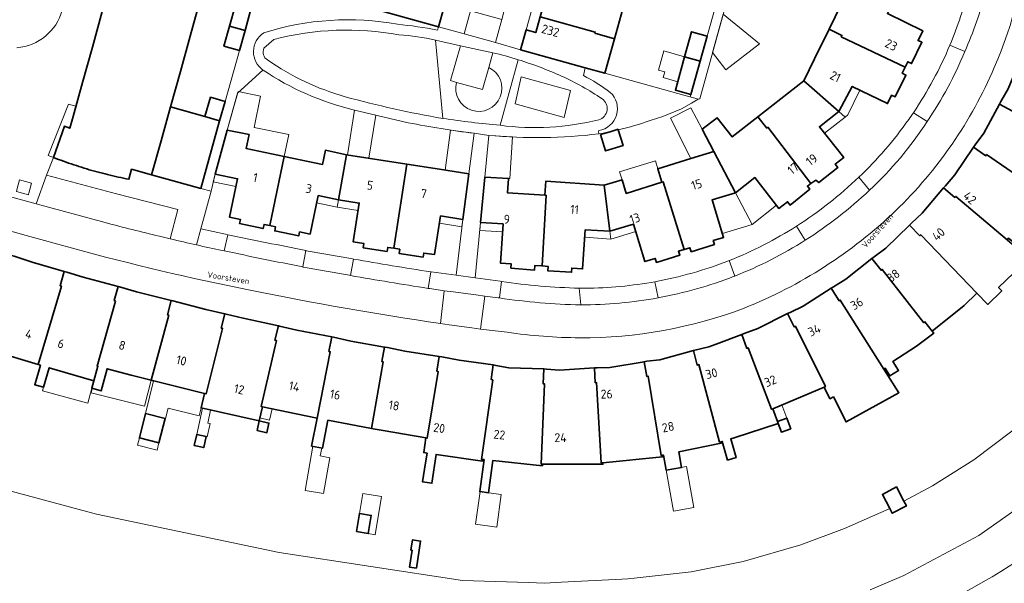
# Model space of a CAD drawing. Header units: metres. Extents: x 149984 to 156489, y 469398 to 478068.
# Tile 711 of 854: x 154513 to 154662, y 472782 to 472867. Entities that reach past the tile are written whole.
import ezdxf
from ezdxf.enums import TextEntityAlignment as Align

# ---------------------------------------------------------------- set-up
doc = ezdxf.new("R2010")
doc.units = ezdxf.units.M
doc.header["$LTSCALE"] = 0.75
for name, color, linetype, lineweight in [('B-WE-GR-BEPLANTING_CULTUUR_HEESTERS-GV', 252, 'Continuous', 18), ('B-WE-OG-BEBOUWING-GV', 6, 'Continuous', 35), ('B-WE-OG-BEBOUWING-T18', 1, 'Continuous', 18), ('B-WE-OG-BEBOUWING_LUIFEL-GV', 6, 'Continuous', 18), ('B-WE-OG-TERREIN_BEGROEID-GV', 252, 'Continuous', 18), ('B-WE-OG-TERREIN_ERF-GV', 252, 'Continuous', 18), ('B-WE-OG-TOPOGRAFIE-T18', 7, 'Continuous', 18), ('B-WE-OG-WATER_MEER-GV', 252, 'Continuous', 18), ('B-WE-OG-WEG-GV', 252, 'Continuous', 18), ('B-WE-VH-GESLOTENVERHARDING_ASFALT-GV', 252, 'Continuous', 18), ('B-WE-VH-ONVERHARD-GV', 252, 'Continuous', 18), ('B-WE-VH-OPENVERHARDING_BETONSTRAATSTEEN-GV', 252, 'Continuous', 18), ('B-WE-VH-OPENVERHARDING_TEGEL-GV', 252, 'Continuous', 18)]:
    doc.layers.add(name, color=color, linetype=linetype, lineweight=lineweight)
doc.styles.add('NLCS-ISO-M500-T18', font='NLCS-ISO.ttf', dxfattribs={"height": 0.9})
doc.styles.add('NLCS-ISO-M750-T18', font='NLCS-ISO.ttf', dxfattribs={"height": 1.35})

msp = doc.modelspace()

# ---------------------------------------------------------------- linework, layer by layer
at = {"layer": 'B-WE-GR-BEPLANTING_CULTUUR_HEESTERS-GV', "flags": 128}
msp.add_lwpolyline([(154586.118, 472867.33), (154581.408, 472868.649), (154580.453, 472865.18), (154585.159, 472863.859)], close=True, dxfattribs=at)
at = {"layer": 'B-WE-OG-BEBOUWING-GV', "flags": 128}
for points in [[(154576.602, 472872.008), (154565.375, 472875.125), (154563.871, 472869.736), (154576.556, 472866.215), (154577.402, 472869.258), (154577.4, 472869.259), (154575.951, 472869.661)], [(154645.746, 472871.039), (154639.24, 472873.485), (154635.547, 472865.884), (154637.485, 472864.937), (154637.393, 472864.748), (154647.055, 472860.13), (154647.451, 472860.95), (154648.02, 472860.675), (154649.574, 472863.896), (154649.001, 472864.155), (154649.718, 472865.643), (154644.383, 472868.232)], [(154603.139, 472864.445), (154604.643, 472869.86), (154593.371, 472872.996), (154591.918, 472867.761), (154600.232, 472865.448), (154600.18, 472865.262)], [(154544.981, 472866.335), (154547.332, 472865.683), (154548.166, 472868.692), (154545.815, 472869.344)], [(154591.918, 472867.761), (154591.253, 472865.365), (154589.807, 472865.766), (154588.959, 472862.761), (154598.724, 472860.044), (154601.687, 472859.22), (154603.139, 472864.445), (154600.18, 472865.262), (154600.232, 472865.448)], [(154546.498, 472862.673), (154547.332, 472865.683), (154544.981, 472866.335), (154544.146, 472863.325)], [(154637.485, 472864.937), (154635.547, 472865.884), (154633.356, 472861.393), (154631.719, 472858.062), (154637.025, 472853.44), (154639.068, 472857.231), (154644.407, 472854.651), (154645.009, 472855.897), (154645.534, 472855.643), (154647.167, 472858.951), (154646.615, 472859.218), (154647.055, 472860.13), (154637.393, 472864.748)], [(154613.737, 472861.716), (154616.088, 472861.064), (154617.134, 472864.838), (154614.782, 472865.49)], [(154616.088, 472861.064), (154613.737, 472861.716), (154612.335, 472856.657), (154614.686, 472856.005)], [(154675.818, 472856.916), (154666.685, 472860.824), (154666.6, 472860.621), (154664.541, 472861.503), (154662.593, 472856.854), (154661.51, 472854.957), (154661.303, 472854.573), (154663.271, 472853.504), (154663.371, 472853.689), (154674.013, 472847.811), (154674.174, 472848.077), (154674.234, 472848.193), (154675.755, 472847.412), (154676.366, 472848.6), (154674.844, 472849.381), (154676.869, 472853.324), (154678.106, 472856.34), (154675.961, 472857.256)], [(154632.821, 472842.552), (154633.576, 472843.062), (154633.993, 472842.717), (154636.869, 472844.982), (154636.48, 472845.478), (154637.763, 472846.484), (154634.105, 472851.151), (154637.025, 472853.44), (154631.719, 472858.062), (154624.808, 472852.644), (154626.145, 472850.942), (154626.31, 472851.072)], [(154541.26, 472852.672), (154543.491, 472852.046), (154544.334, 472854.953), (154542.109, 472855.598)], [(154543.491, 472852.046), (154541.26, 472852.672), (154536.065, 472854.129), (154534.64, 472849.011), (154533.215, 472843.893), (154540.656, 472841.821)], [(154667.771, 472841.172), (154667.47, 472840.768), (154669.234, 472839.9), (154674.013, 472847.811), (154663.371, 472853.689), (154663.271, 472853.504), (154661.303, 472854.573), (154658.919, 472850.164), (154657.634, 472848.391), (154657.397, 472848.045), (154659.243, 472846.777), (154659.362, 472846.95)], [(154618.151, 472847.427), (154621.416, 472841.191), (154624.331, 472843.468), (154627.991, 472838.825), (154629.284, 472839.817), (154629.661, 472839.328), (154632.641, 472841.719), (154632.277, 472842.184), (154632.821, 472842.552), (154626.31, 472851.072), (154626.145, 472850.942), (154624.808, 472852.644), (154620.926, 472849.601), (154618.644, 472852.514), (154616.406, 472850.761)], [(154603.706, 472850.667), (154603.679, 472850.756), (154602.489, 472850.395), (154601.04, 472849.955), (154601.786, 472847.495), (154604.425, 472848.296)], [(154551.088, 472836.211), (154553.246, 472846.659), (154547.513, 472847.857), (154547.941, 472849.969), (154544.65, 472850.654), (154542.805, 472843.979), (154546.194, 472843.283), (154545.003, 472837.484), (154546.623, 472837.145), (154546.49, 472836.51), (154550.062, 472835.769), (154550.194, 472836.398)], [(154654.558, 472840.473), (154654.693, 472840.634), (154662.44, 472834.056), (154662.67, 472834.33), (154665.459, 472831.98), (154666.339, 472833.024), (154663.488, 472835.426), (154667.47, 472840.768), (154667.771, 472841.172), (154659.362, 472846.95), (154659.243, 472846.777), (154657.397, 472848.045), (154654.56, 472843.896), (154653.124, 472842.247), (154652.851, 472841.923)], [(154553.246, 472846.659), (154551.088, 472836.211), (154551.949, 472836.03), (154551.82, 472835.414), (154555.446, 472834.65), (154555.567, 472835.262), (154557.161, 472834.94), (154558.375, 472840.744), (154561.457, 472840.099), (154562.679, 472846.904), (154559.479, 472847.596), (154559.031, 472845.45)], [(154571.775, 472845.484), (154562.679, 472846.904), (154561.457, 472840.099), (154564.584, 472839.606), (154563.673, 472833.746), (154565.281, 472833.496), (154565.182, 472832.863), (154568.796, 472832.309), (154568.893, 472832.935), (154569.792, 472832.795)], [(154610.309, 472842.759), (154610.509, 472842.821), (154613.672, 472832.608), (154614.543, 472832.875), (154614.729, 472832.27), (154618.231, 472833.379), (154618.055, 472833.953), (154619.614, 472834.432), (154617.876, 472840.091), (154621.416, 472841.191), (154618.151, 472847.427), (154614.681, 472846.351), (154609.681, 472844.801)], [(154569.792, 472832.795), (154570.704, 472832.653), (154570.606, 472832.021), (154574.232, 472831.458), (154574.327, 472832.08), (154575.935, 472831.84), (154576.858, 472837.685), (154580.249, 472837.163), (154581.117, 472844.052), (154576.697, 472844.716), (154571.775, 472845.484)], [(154592.835, 472840.775), (154592.626, 472840.789), (154586.957, 472841.181), (154587.107, 472843.344), (154583.562, 472843.554), (154582.897, 472836.693), (154586.314, 472836.466), (154585.913, 472830.568), (154587.539, 472830.444), (154587.499, 472829.814), (154591.066, 472829.503), (154591.116, 472830.2), (154592.199, 472830.123)], [(154592.626, 472840.789), (154592.835, 472840.775), (154592.199, 472830.123), (154593.107, 472830.059), (154593.062, 472829.411), (154596.658, 472829.17), (154596.69, 472829.793), (154598.329, 472829.689), (154598.726, 472835.595), (154602.432, 472835.36), (154601.602, 472842.343), (154592.781, 472842.938)], [(154610.509, 472842.821), (154610.309, 472842.759), (154604.907, 472841.089), (154604.274, 472843.145), (154601.602, 472842.343), (154602.432, 472835.36), (154605.999, 472836.455), (154607.739, 472830.786), (154609.293, 472831.263), (154609.479, 472830.658), (154612.987, 472831.733), (154612.801, 472832.34), (154613.672, 472832.608)], [(154654.693, 472840.634), (154654.558, 472840.473), (154652.851, 472841.923), (154649.622, 472838.093), (154648.022, 472836.603), (154647.71, 472836.301), (154649.264, 472834.687), (154649.415, 472834.833), (154657.896, 472826.021), (154659.541, 472824.309), (154661.646, 472826.372), (154661.166, 472826.875), (154665.75, 472831.245), (154662.44, 472834.056)], [(154649.884, 472821.546), (154650.043, 472821.69), (154651.152, 472820.269), (154655.94, 472824.142), (154657.896, 472826.021), (154649.415, 472834.833), (154649.264, 472834.687), (154647.71, 472836.301), (154644.114, 472832.816), (154642.365, 472831.499), (154642.036, 472831.238), (154643.416, 472829.473), (154643.58, 472829.603)], [(154519.596, 472827.082), (154519.384, 472827.143), (154520.021, 472829.292), (154515.167, 472830.695), (154512.424, 472831.609), (154512.047, 472831.727), (154511.375, 472829.59), (154511.585, 472829.524), (154507.862, 472817.695), (154507.399, 472816.222), (154508.871, 472815.759), (154509.335, 472817.233), (154516.086, 472815.236)], [(154650.043, 472821.69), (154649.884, 472821.546), (154643.58, 472829.603), (154643.416, 472829.473), (154642.036, 472831.238), (154638.093, 472828.112), (154636.232, 472826.981), (154635.878, 472826.755), (154637.075, 472824.86), (154637.252, 472824.973), (154643.841, 472814.556), (154644.017, 472814.671), (154644.755, 472813.52), (154646.053, 472814.352), (154645.194, 472815.691), (154648.789, 472817.997), (154651.366, 472819.994), (154651.152, 472820.269)], [(154527.749, 472824.828), (154527.535, 472824.884), (154528.143, 472827.041), (154522.894, 472828.415), (154520.383, 472829.187), (154520.021, 472829.292), (154519.384, 472827.143), (154519.596, 472827.082), (154516.086, 472815.236), (154516.424, 472815.136), (154515.556, 472812.196), (154516.868, 472811.809), (154517.736, 472814.749), (154521.361, 472813.679), (154524.496, 472812.796), (154525.098, 472814.98), (154524.985, 472815.011)], [(154527.535, 472824.884), (154527.749, 472824.828), (154524.985, 472815.011), (154525.098, 472814.98), (154524.496, 472812.796), (154524.179, 472811.645), (154525.573, 472811.26), (154526.494, 472814.603), (154530.144, 472813.616), (154533.131, 472812.864), (154535.805, 472822.699), (154535.592, 472822.752), (154536.185, 472824.913), (154530.908, 472826.236), (154528.369, 472826.982), (154528.143, 472827.041)], [(154630.288, 472820.917), (154630.476, 472821.012), (154635.015, 472811.901), (154634.799, 472811.812), (154635.678, 472810.077), (154636.205, 472810.343), (154638.115, 472806.562), (154646.102, 472810.982), (154643.841, 472814.556), (154637.252, 472824.973), (154637.075, 472824.86), (154635.878, 472826.755), (154631.652, 472824.054), (154629.671, 472823.115), (154629.289, 472822.922)], [(154543.731, 472820.733), (154544.283, 472822.906), (154541.403, 472823.565), (154536.398, 472824.86), (154536.185, 472824.913), (154535.592, 472822.752), (154535.805, 472822.699), (154533.131, 472812.864), (154533.337, 472812.812), (154541.214, 472810.858), (154541.432, 472810.804), (154543.945, 472820.684)], [(154549.952, 472808.862), (154549.757, 472808.903), (154552.085, 472818.857), (154552.006, 472818.875), (154551.845, 472818.909), (154552.389, 472821.084), (154547.049, 472822.221), (154544.462, 472822.865), (154544.283, 472822.906), (154543.731, 472820.733), (154543.945, 472820.684), (154541.432, 472810.804), (154541.214, 472810.858), (154540.694, 472808.686), (154549.469, 472806.718)], [(154630.476, 472821.012), (154630.288, 472820.917), (154629.289, 472822.922), (154624.813, 472820.667), (154622.74, 472819.91), (154622.352, 472819.767), (154623.144, 472817.671), (154623.341, 472817.744), (154626.842, 472808.485), (154627.042, 472808.569), (154634.799, 472811.812), (154635.015, 472811.901)], [(154549.757, 472808.903), (154549.952, 472808.862), (154555.062, 472807.78), (154558.205, 472807.142), (154560.192, 472817.172), (154559.986, 472817.211), (154560.422, 472819.409), (154555.148, 472820.429), (154552.543, 472821.051), (154552.389, 472821.084), (154551.845, 472818.909), (154552.006, 472818.875), (154552.085, 472818.857)], [(154615.613, 472815.165), (154615.893, 472815.232), (154619.016, 472803.518), (154619.232, 472803.581), (154619.408, 472803.632), (154620.233, 472800.805), (154621.519, 472801.18), (154620.694, 472804.007), (154621.204, 472804.156), (154627.887, 472806.316), (154627.768, 472806.634), (154627.042, 472808.569), (154626.842, 472808.485), (154623.341, 472817.744), (154623.144, 472817.671), (154622.352, 472819.767), (154618.482, 472818.338), (154617.374, 472817.897), (154615.08, 472817.341)], [(154559.986, 472817.211), (154560.192, 472817.172), (154558.205, 472807.142), (154557.371, 472802.931), (154559.017, 472802.605), (154559.855, 472806.835), (154566.442, 472805.58), (154568.216, 472815.642), (154568.009, 472815.678), (154568.398, 472817.884), (154563.294, 472818.781), (154560.678, 472819.359), (154560.422, 472819.409)], [(154576.641, 472816.449), (154571.472, 472817.277), (154568.833, 472817.808), (154568.398, 472817.884), (154568.009, 472815.678), (154568.216, 472815.642), (154566.442, 472805.58), (154566.678, 472805.535), (154568.185, 472805.279), (154574.643, 472804.154), (154574.85, 472804.118), (154576.488, 472814.204), (154576.281, 472814.237)], [(154615.893, 472815.232), (154615.613, 472815.165), (154615.08, 472817.341), (154610.003, 472815.968), (154608.047, 472815.731), (154607.613, 472815.658), (154608.015, 472813.454), (154608.222, 472813.489), (154610.175, 472801.501), (154610.392, 472801.546), (154610.523, 472801.573), (154610.933, 472799.291), (154613.269, 472799.711), (154612.849, 472802.047), (154619.276, 472803.359), (154619.232, 472803.581), (154619.016, 472803.518)], [(154584.834, 472815.172), (154579.657, 472815.91), (154577.045, 472816.384), (154576.641, 472816.449), (154576.281, 472814.237), (154576.488, 472814.204), (154574.85, 472804.118), (154574.643, 472804.154), (154574.323, 472801.944), (154574.824, 472801.871), (154574.609, 472800.38), (154574.14, 472797.509), (154575.557, 472797.307), (154576.183, 472801.675), (154583.215, 472800.658), (154583.283, 472800.891), (154583.038, 472800.917), (154584.737, 472812.922), (154584.52, 472812.953)], [(154592.06, 472800.201), (154592.571, 472812.32), (154592.351, 472812.328), (154592.454, 472814.566), (154587.188, 472814.751), (154585.224, 472815.116), (154584.834, 472815.172), (154584.52, 472812.953), (154584.737, 472812.922), (154583.038, 472800.917), (154583.283, 472800.891), (154583.436, 472800.875), (154582.772, 472796.061), (154582.84, 472796.052), (154584.083, 472795.88), (154584.754, 472800.736), (154592.258, 472799.947), (154592.292, 472800.2)], [(154600.096, 472814.733), (154600.225, 472812.497), (154600.435, 472812.511), (154601.136, 472800.376), (154601.371, 472800.4), (154610.405, 472801.32), (154610.392, 472801.546), (154610.175, 472801.501), (154608.222, 472813.489), (154608.015, 472813.454), (154607.613, 472815.658), (154602.441, 472814.791), (154600.504, 472814.76)], [(154600.225, 472812.497), (154600.096, 472814.733), (154594.836, 472814.39), (154592.867, 472814.552), (154592.454, 472814.566), (154592.351, 472812.328), (154592.571, 472812.32), (154592.06, 472800.201), (154592.292, 472800.2), (154592.519, 472800.199), (154594.849, 472800.192), (154601.382, 472800.17), (154601.371, 472800.4), (154601.136, 472800.376), (154600.435, 472812.511)], [(154532.279, 472807.827), (154531.367, 472804.15), (154534.324, 472803.417), (154535.236, 472807.093)], [(154549.469, 472806.718), (154549.159, 472805.252), (154550.629, 472804.941), (154550.939, 472806.407)], [(154627.768, 472806.634), (154627.887, 472806.316), (154628.369, 472805.032), (154629.755, 472805.551), (154629.154, 472807.154)], [(154539.645, 472803.021), (154541.077, 472802.7), (154541.452, 472804.375), (154540.021, 472804.696)], [(154646.868, 472794.612), (154645.741, 472796.753), (154643.606, 472795.63), (154644.739, 472793.477), (154645.111, 472792.77), (154647.246, 472793.893)], [(154564.149, 472790.005), (154565.933, 472789.707), (154566.392, 472792.459), (154564.609, 472792.757)], [(154573.24, 472784.484), (154573.858, 472788.581), (154572.626, 472788.766), (154572.393, 472787.218), (154572.554, 472787.193), (154572.17, 472784.646)]]:
    msp.add_lwpolyline(points, close=True, dxfattribs=at)
msp.add_lwpolyline([(154525.753, 472868.538), (154524.263, 472863.185), (154522.773, 472857.827), (154521.349, 472852.709), (154520.852, 472850.923), (154520.032, 472851.214), (154518.367, 472846.515), (154518.749, 472846.367), (154519.133, 472846.221), (154519.517, 472846.078), (154519.902, 472845.937), (154520.288, 472845.799), (154520.674, 472845.663), (154521.062, 472845.53), (154521.451, 472845.399), (154521.84, 472845.27), (154522.23, 472845.144), (154522.621, 472845.02), (154523.012, 472844.899), (154523.405, 472844.78), (154523.798, 472844.664), (154524.192, 472844.55), (154524.586, 472844.439), (154524.982, 472844.33), (154525.378, 472844.224), (154525.774, 472844.12), (154526.171, 472844.018), (154526.569, 472843.92), (154526.968, 472843.823), (154527.367, 472843.729), (154527.766, 472843.638), (154528.167, 472843.549), (154528.568, 472843.463), (154528.969, 472843.379), (154529.371, 472843.298), (154529.773, 472843.219), (154530.195, 472844.734), (154533.215, 472843.893), (154534.64, 472849.011), (154536.065, 472854.129), (154537.554, 472859.487), (154539.043, 472864.846), (154540.511, 472870.132)], dxfattribs=at)
at = {"layer": 'B-WE-OG-BEBOUWING_LUIFEL-GV', "flags": 128}
for points in [[(154617.96, 472862.351), (154619.943, 472859.759), (154625.066, 472863.679), (154619.578, 472868.157)], [(154612.693, 472857.948), (154613.737, 472861.716), (154610.584, 472862.59), (154609.777, 472859.676), (154610.72, 472859.415), (154610.483, 472858.56)], [(154639.068, 472857.231), (154637.025, 472853.44), (154637.981, 472852.607), (154638.398, 472852.934), (154640.208, 472856.68)], [(154553.246, 472846.659), (154553.935, 472849.957), (154548.696, 472851.051), (154549.681, 472855.764), (154546.29, 472856.472), (154544.65, 472850.654), (154547.941, 472849.969), (154547.513, 472847.857)], [(154518.367, 472846.515), (154520.032, 472851.214), (154520.852, 472850.923), (154521.777, 472854.248), (154520.668, 472854.556), (154517.599, 472846.81)], [(154618.151, 472847.427), (154616.406, 472850.761), (154614.697, 472854.025), (154611.596, 472852.459), (154614.681, 472846.351)], [(154562.812, 472846.883), (154566.049, 472846.378), (154567.07, 472852.913), (154563.87, 472853.663)], [(154637.981, 472852.607), (154637.025, 472853.44), (154634.105, 472851.151), (154634.873, 472850.171)], [(154581.117, 472844.052), (154581.927, 472850.162), (154578.375, 472850.645), (154577.551, 472844.588)], [(154584.165, 472849.845), (154583.562, 472843.554), (154587.107, 472843.344), (154587.337, 472843.33), (154587.709, 472849.603)], [(154609.681, 472844.801), (154609.312, 472846.001), (154603.907, 472844.337), (154604.274, 472843.145), (154604.907, 472841.089), (154610.309, 472842.759)], [(154542.805, 472843.979), (154542.536, 472842.841), (154545.959, 472842.138), (154546.194, 472843.283)], [(154624.331, 472843.468), (154621.416, 472841.191), (154623.924, 472836.401), (154627.611, 472839.307)], [(154561.457, 472840.099), (154558.375, 472840.744), (154558.143, 472839.635), (154561.255, 472838.984)], [(154621.416, 472841.191), (154617.876, 472840.091), (154619.433, 472835.022), (154623.924, 472836.401)], [(154561.457, 472840.099), (154561.255, 472838.984), (154564.411, 472838.494), (154564.584, 472839.606)], [(154580.249, 472837.163), (154576.858, 472837.685), (154576.684, 472836.586), (154580.073, 472836.05)], [(154582.897, 472836.693), (154582.816, 472835.498), (154586.232, 472835.266), (154586.314, 472836.466)], [(154605.999, 472836.455), (154602.432, 472835.36), (154602.572, 472834.182), (154606.342, 472835.339)], [(154602.432, 472835.36), (154598.726, 472835.595), (154598.649, 472834.446), (154602.572, 472834.182)], [(154516.868, 472811.809), (154516.725, 472811.289), (154523.561, 472809.404), (154524.179, 472811.645), (154524.496, 472812.796), (154521.361, 472813.679), (154517.736, 472814.749)], [(154525.573, 472811.26), (154524.229, 472811.631), (154524.062, 472810.969), (154532.142, 472808.935), (154533.131, 472812.864), (154530.144, 472813.616), (154526.494, 472814.603)], [(154533.505, 472812.77), (154532.279, 472807.827), (154535.328, 472807.07), (154535.715, 472808.633), (154540.403, 472807.47), (154540.694, 472808.686), (154541.214, 472810.858)], [(154628.409, 472809.14), (154627.042, 472808.569), (154627.768, 472806.634), (154629.154, 472807.154)], [(154542.132, 472808.364), (154540.905, 472808.639), (154540.021, 472804.696), (154541.589, 472804.344), (154542.033, 472806.327), (154541.692, 472806.404)], [(154551.4, 472808.555), (154549.952, 472808.862), (154549.571, 472807.171), (154551.041, 472806.86)], [(154531.367, 472804.15), (154531.093, 472803.045), (154534.049, 472802.311), (154534.324, 472803.417)], [(154557.546, 472802.896), (154556.396, 472796.221), (154559.189, 472795.74), (154560.124, 472801.167), (154558.671, 472801.455), (154558.904, 472802.627)], [(154610.933, 472799.291), (154612.046, 472793.101), (154615.148, 472793.659), (154614.035, 472799.849)], [(154564.609, 472792.757), (154566.392, 472792.459), (154565.933, 472789.707), (154566.991, 472789.53), (154567.953, 472795.29), (154565.112, 472795.765)], [(154582.84, 472796.052), (154582.159, 472791.118), (154585.357, 472790.677), (154586.038, 472795.61), (154584.083, 472795.88)]]:
    msp.add_lwpolyline(points, close=True, dxfattribs=at)
at = {"layer": 'B-WE-OG-TERREIN_BEGROEID-GV'}
for points in [[(154570.57, 472865.016, 0.1103775), (154551.68, 472864.317)], [(154576.103, 472864.201, 0.0504222), (154570.57, 472865.016)], [(154550.183, 472862.991, 0.3878794), (154550.71, 472861.24)], [(154550.71, 472861.24, 0.082343), (154562.457, 472855.673)], [(154595.149, 472858.806, 0.0264104), (154588.6, 472861.271)], [(154601.263, 472855.368, 0.0412376), (154595.149, 472858.806)], [(154562.457, 472855.673, 0.0237252), (154577.202, 472852.395)], [(154600.792, 472852.196, 0.6226694), (154601.263, 472855.368)], [(154585.85, 472851.365, 0.0925545), (154600.792, 472852.196)]]:
    msp.add_lwpolyline(points, format="xyb", dxfattribs=at)
at = {"layer": 'B-WE-OG-TERREIN_BEGROEID-GV', "flags": 128}
for points in [[(154551.68, 472864.317), (154550.183, 472862.991)], [(154577.202, 472852.395), (154576.103, 472864.201)], [(154588.6, 472861.271), (154585.85, 472851.365)]]:
    msp.add_lwpolyline(points, dxfattribs=at)
msp.add_lwpolyline([(154589.057, 472858.703), (154596.518, 472856.611), (154595.514, 472852.567), (154588.137, 472854.603)], close=True, dxfattribs=at)
at = {"layer": 'B-WE-OG-TERREIN_ERF-GV'}
for points in [[(154665.754, 472881, -0.0834383), (154660.506, 472860.101)], [(154653.818, 472863.488, 0.0341422), (154656.756, 472872.223)], [(154648.287, 472853.265, 0.0490956), (154653.806, 472863.459)], [(154550.062, 472859.695, -0.0422041), (154550.035, 472859.714)], [(154563.68, 472853.707, -0.0882511), (154550.062, 472859.695)], [(154660.506, 472860.101, -0.1000065), (154645.609, 472838.451)], [(154640.064, 472843.544, 0.0488673), (154647.594, 472852.262)], [(154647.594, 472852.262, 0.0047731), (154648.287, 472853.265)], [(154581.927, 472850.162, -0.0195275), (154571.994, 472851.76)], [(154608.539, 472852.101, -0.0276832), (154603.706, 472850.667)], [(154600.759, 472850.068, -0.0527301), (154584.165, 472849.845)], [(154602.489, 472850.395, -0.0099096), (154600.759, 472850.068)], [(154630.628, 472836.123, 0.0501275), (154640.064, 472843.544)], [(154645.609, 472838.451, -0.0960291), (154622.74, 472823.759)], [(154620.485, 472830.945, 0.047558), (154630.628, 472836.123)], [(154544.729, 472834.835, 0.0007846), (154556.492, 472832.45)], [(154548.099, 472826.479, -0.0184736), (154521.25, 472832.813)], [(154556.585, 472832.431, 0.0025907), (154563.585, 472831.177)], [(154563.731, 472831.152, 0.0040991), (154575.404, 472829.222)], [(154609.214, 472827.741, 0.0482945), (154620.382, 472830.904)], [(154586.081, 472827.776, 0.0322642), (154597.827, 472826.775)], [(154598.031, 472826.771, 0.0443971), (154608.661, 472827.643)], [(154576.859, 472821.425, -0.0147397), (154548.099, 472826.479)], [(154622.74, 472823.759, -0.0918229), (154597.898, 472819.276)], [(154597.898, 472819.276, -0.0355902), (154586.912, 472820.121)]]:
    msp.add_lwpolyline(points, format="xyb", dxfattribs=at)
at = {"layer": 'B-WE-OG-TERREIN_ERF-GV', "flags": 128}
for points in [[(154584.165, 472849.845), (154583.562, 472843.554), (154587.107, 472843.344), (154586.957, 472841.181), (154592.626, 472840.789), (154592.781, 472842.938), (154601.602, 472842.343), (154604.274, 472843.145), (154604.907, 472841.089), (154610.309, 472842.759), (154609.681, 472844.801), (154614.681, 472846.351), (154618.151, 472847.427), (154616.406, 472850.761), (154618.644, 472852.514), (154620.926, 472849.601), (154624.808, 472852.644), (154631.719, 472858.062), (154633.356, 472861.393), (154635.547, 472865.884), (154639.24, 472873.485)], [(154540.511, 472870.132), (154539.043, 472864.846), (154537.554, 472859.487), (154536.065, 472854.129), (154541.26, 472852.672), (154542.109, 472855.598), (154544.334, 472854.953), (154546.498, 472862.673), (154544.146, 472863.325), (154544.981, 472866.335), (154545.815, 472869.344)], [(154604.643, 472869.86), (154603.139, 472864.445), (154601.687, 472859.22), (154614.54, 472855.646), (154614.565, 472855.64), (154614.686, 472856.005), (154612.335, 472856.657), (154613.737, 472861.716), (154614.782, 472865.49), (154617.134, 472864.838), (154617.938, 472867.707)], [(154620.064, 472869.902), (154616.014, 472855.367), (154615.765, 472855.331), (154614.793, 472854.708), (154613.246, 472853.836), (154610.46, 472852.695), (154608.539, 472852.101)], [(154644.383, 472868.232), (154649.718, 472865.643), (154649.001, 472864.155), (154649.574, 472863.896), (154648.02, 472860.675), (154647.451, 472860.95), (154647.055, 472860.13), (154646.615, 472859.218), (154647.167, 472858.951), (154645.534, 472855.643), (154645.009, 472855.897), (154644.407, 472854.651), (154639.068, 472857.231), (154637.025, 472853.44), (154634.105, 472851.151), (154637.763, 472846.484), (154636.48, 472845.478), (154636.869, 472844.982), (154633.993, 472842.717), (154633.576, 472843.062), (154632.821, 472842.552), (154632.277, 472842.184), (154632.641, 472841.719), (154629.661, 472839.328), (154629.284, 472839.817), (154627.991, 472838.825), (154624.331, 472843.468), (154621.416, 472841.191), (154617.876, 472840.091), (154619.614, 472834.432), (154618.055, 472833.953), (154618.231, 472833.379), (154614.729, 472832.27), (154614.543, 472832.875), (154613.672, 472832.608), (154612.801, 472832.34), (154612.987, 472831.733), (154609.479, 472830.658), (154609.293, 472831.263), (154607.739, 472830.786), (154605.999, 472836.455), (154602.432, 472835.36), (154598.726, 472835.595), (154598.329, 472829.689), (154596.69, 472829.793), (154596.658, 472829.17), (154593.062, 472829.411), (154593.107, 472830.059), (154592.199, 472830.123), (154591.116, 472830.2), (154591.066, 472829.503), (154587.499, 472829.814), (154587.539, 472830.444), (154585.913, 472830.568), (154586.314, 472836.466), (154582.897, 472836.693), (154582.072, 472828.317), (154585.858, 472827.81), (154586.081, 472827.776)], [(154653.806, 472863.459), (154653.818, 472863.488)], [(154550.035, 472859.714), (154546.206, 472856.196), (154544.65, 472850.654)], [(154512.424, 472831.609), (154515.167, 472830.695), (154520.021, 472829.292), (154520.383, 472829.187), (154522.894, 472828.415), (154528.143, 472827.041), (154528.369, 472826.982), (154530.908, 472826.236), (154536.185, 472824.913), (154536.398, 472824.86), (154541.403, 472823.565), (154544.283, 472822.906), (154544.462, 472822.865), (154547.049, 472822.221), (154552.389, 472821.084), (154552.543, 472821.051), (154555.148, 472820.429), (154560.422, 472819.409), (154560.678, 472819.359), (154563.294, 472818.781), (154568.398, 472817.884), (154568.833, 472817.808), (154571.472, 472817.277), (154576.641, 472816.449), (154577.045, 472816.384), (154579.657, 472815.91), (154584.834, 472815.172), (154585.224, 472815.116), (154587.188, 472814.751), (154592.454, 472814.566), (154592.867, 472814.552), (154594.836, 472814.39), (154600.096, 472814.733), (154600.504, 472814.76), (154602.441, 472814.791), (154607.613, 472815.658), (154608.047, 472815.731), (154610.003, 472815.968), (154615.08, 472817.341), (154617.374, 472817.897), (154618.482, 472818.338), (154622.352, 472819.767), (154622.74, 472819.91), (154624.813, 472820.667), (154629.289, 472822.922), (154629.671, 472823.115), (154631.652, 472824.054), (154635.878, 472826.755), (154636.232, 472826.981), (154638.093, 472828.112), (154642.036, 472831.238), (154642.365, 472831.499), (154644.114, 472832.816), (154647.71, 472836.301), (154648.022, 472836.603), (154649.622, 472838.093), (154652.851, 472841.923), (154653.124, 472842.247), (154654.56, 472843.896), (154657.397, 472848.045), (154657.634, 472848.391), (154658.919, 472850.164), (154661.303, 472854.573), (154661.51, 472854.957), (154662.593, 472856.854)], [(154571.994, 472851.76), (154563.68, 472853.707)], [(154544.65, 472850.654), (154547.941, 472849.969), (154547.513, 472847.857), (154553.246, 472846.659), (154559.031, 472845.45), (154559.479, 472847.596), (154562.679, 472846.904), (154571.775, 472845.484), (154576.697, 472844.716), (154581.117, 472844.052), (154581.927, 472850.162)], [(154603.706, 472850.667), (154604.425, 472848.296), (154601.786, 472847.495), (154601.04, 472849.955), (154602.489, 472850.395)], [(154580.249, 472837.163), (154576.858, 472837.685), (154575.935, 472831.84), (154574.327, 472832.08), (154574.232, 472831.458), (154570.606, 472832.021), (154570.704, 472832.653), (154569.792, 472832.795), (154568.893, 472832.935), (154568.796, 472832.309), (154565.182, 472832.863), (154565.281, 472833.496), (154563.673, 472833.746), (154564.584, 472839.606), (154561.457, 472840.099), (154558.375, 472840.744), (154557.161, 472834.94), (154555.567, 472835.262), (154555.446, 472834.65), (154551.82, 472835.414), (154551.949, 472836.03), (154551.088, 472836.211), (154550.194, 472836.398), (154550.062, 472835.769), (154546.49, 472836.51), (154546.623, 472837.145), (154545.003, 472837.484), (154546.194, 472843.283), (154542.805, 472843.979), (154542.194, 472841.396), (154540.642, 472835.744), (154544.355, 472834.912), (154544.729, 472834.835)], [(154521.25, 472832.813), (154514.246, 472834.724), (154504.049, 472837.584)], [(154575.404, 472829.222), (154575.428, 472829.218), (154579.202, 472828.714), (154580.249, 472837.163)], [(154556.492, 472832.45), (154556.585, 472832.431)], [(154665.75, 472831.245), (154661.166, 472826.875), (154661.646, 472826.372), (154659.541, 472824.309), (154657.896, 472826.021), (154655.94, 472824.142), (154651.152, 472820.269), (154651.366, 472819.994), (154648.789, 472817.997), (154645.194, 472815.691), (154646.053, 472814.352), (154644.755, 472813.52), (154644.017, 472814.671), (154643.841, 472814.556), (154646.102, 472810.982), (154638.115, 472806.562), (154636.205, 472810.343), (154635.678, 472810.077), (154634.799, 472811.812), (154627.042, 472808.569), (154627.768, 472806.634), (154629.154, 472807.154), (154629.755, 472805.551), (154628.369, 472805.032), (154627.887, 472806.316), (154621.204, 472804.156), (154620.694, 472804.007), (154621.519, 472801.18), (154620.233, 472800.805), (154619.408, 472803.632), (154619.232, 472803.581), (154619.276, 472803.359), (154612.849, 472802.047), (154613.269, 472799.711), (154610.933, 472799.291), (154610.523, 472801.573), (154610.392, 472801.546), (154610.405, 472801.32), (154601.371, 472800.4), (154601.382, 472800.17), (154594.849, 472800.192), (154592.519, 472800.199), (154592.292, 472800.2), (154592.258, 472799.947), (154584.754, 472800.736), (154584.083, 472795.88), (154582.84, 472796.052), (154582.772, 472796.061), (154583.436, 472800.875), (154583.283, 472800.891), (154583.215, 472800.658), (154576.183, 472801.675), (154575.557, 472797.307), (154574.14, 472797.509), (154574.609, 472800.38), (154574.824, 472801.871), (154574.323, 472801.944), (154574.643, 472804.154), (154568.185, 472805.279), (154566.678, 472805.535), (154566.442, 472805.58), (154559.855, 472806.835), (154559.017, 472802.605), (154557.371, 472802.931), (154558.205, 472807.142), (154555.062, 472807.78), (154549.952, 472808.862), (154549.469, 472806.718), (154540.694, 472808.686), (154541.214, 472810.858), (154533.337, 472812.812), (154533.131, 472812.864), (154530.144, 472813.616), (154526.494, 472814.603), (154525.573, 472811.26), (154524.179, 472811.645), (154524.496, 472812.796), (154521.361, 472813.679), (154517.736, 472814.749), (154516.868, 472811.809), (154515.556, 472812.196), (154516.424, 472815.136), (154516.086, 472815.236), (154509.335, 472817.233)], [(154563.585, 472831.177), (154563.731, 472831.152)], [(154620.382, 472830.904), (154620.485, 472830.945)], [(154608.661, 472827.643), (154609.214, 472827.741)], [(154597.827, 472826.775), (154598.031, 472826.771)], [(154586.912, 472820.121), (154582.922, 472820.592), (154581.604, 472820.778), (154578.16, 472821.255), (154576.859, 472821.425)], [(154493.396, 472801.098), (154524.888, 472792.657), (154552.481, 472786.875), (154580.169, 472782.627), (154590.169, 472782.315), (154592.575, 472782.24), (154595.131, 472782.369), (154604.233, 472782.828), (154605.156, 472782.874), (154606.116, 472782.981), (154614.702, 472783.936), (154622.597, 472785.486), (154631.314, 472788.033), (154637.889, 472790.456), (154644.643, 472793.426), (154644.649, 472793.429), (154644.655, 472793.432), (154644.739, 472793.477), (154643.606, 472795.63), (154645.741, 472796.753), (154646.868, 472794.612), (154651.166, 472796.903), (154657.403, 472800.857), (154657.405, 472800.857), (154668.697, 472809.332)]]:
    msp.add_lwpolyline(points, dxfattribs=at)
for points in [[(154531.367, 472804.15), (154532.279, 472807.827), (154535.236, 472807.093), (154534.324, 472803.417)], [(154549.469, 472806.718), (154550.939, 472806.407), (154550.629, 472804.941), (154549.159, 472805.252)], [(154540.021, 472804.696), (154541.452, 472804.375), (154541.077, 472802.7), (154539.645, 472803.021)], [(154565.933, 472789.707), (154564.149, 472790.005), (154564.609, 472792.757), (154566.392, 472792.459)], [(154573.24, 472784.484), (154572.17, 472784.646), (154572.554, 472787.193), (154572.393, 472787.218), (154572.626, 472788.766), (154573.858, 472788.581)]]:
    msp.add_lwpolyline(points, close=True, dxfattribs=at)
at = {"layer": 'B-WE-OG-WATER_MEER-GV', "flags": 128}
for points in [[(154668.697, 472809.332), (154657.405, 472800.857), (154657.403, 472800.857), (154651.166, 472796.903), (154646.868, 472794.612), (154647.246, 472793.893), (154645.111, 472792.77), (154644.739, 472793.477), (154644.655, 472793.432), (154644.649, 472793.429), (154644.643, 472793.426), (154637.889, 472790.456), (154631.314, 472788.033), (154622.597, 472785.486), (154614.702, 472783.936), (154606.116, 472782.981), (154605.156, 472782.874), (154604.233, 472782.828), (154595.131, 472782.369), (154592.575, 472782.24), (154590.169, 472782.315), (154580.169, 472782.627), (154552.481, 472786.875), (154524.888, 472792.657), (154493.396, 472801.098)], [(154641.768, 472781.239), (154646.857, 472783.381), (154658.164, 472789.412), (154669.079, 472797.09)]]:
    msp.add_lwpolyline(points, dxfattribs=at)
at = {"layer": 'B-WE-OG-WEG-GV', "flags": 128}
msp.add_lwpolyline([(154669.079, 472797.09), (154658.164, 472789.412), (154646.857, 472783.381), (154641.768, 472781.239)], dxfattribs=at)
at = {"layer": 'B-WE-OG-WEG-GV'}
for points in [[(154643.655, 472775.221, 0.059168), (154665.336, 472786.466)], [(154672.845, 472782.201, -0.0268507), (154660.967, 472774.674)]]:
    msp.add_lwpolyline(points, format="xyb", dxfattribs=at)
at = {"layer": 'B-WE-VH-GESLOTENVERHARDING_ASFALT-GV'}
for points in [[(154665.336, 472786.466, -0.059168), (154643.655, 472775.221)], [(154660.967, 472774.674, 0.0268507), (154672.845, 472782.201)]]:
    msp.add_lwpolyline(points, format="xyb", dxfattribs=at)
at = {"layer": 'B-WE-VH-ONVERHARD-GV', "flags": 128}
msp.add_lwpolyline([(154514.656, 472841.118), (154515.069, 472842.648), (154513.263, 472843.135), (154512.858, 472841.632), (154512.784, 472841.359), (154514.59, 472840.871), (154514.628, 472841.014)], close=True, dxfattribs=at)
at = {"layer": 'B-WE-VH-OPENVERHARDING_BETONSTRAATSTEEN-GV', "flags": 128}
for points in [[(154508.563, 472841.484), (154515.78, 472839.514), (154517.35, 472843.828), (154518.367, 472846.515), (154520.032, 472851.214), (154520.852, 472850.923), (154521.349, 472852.709), (154522.773, 472857.827), (154524.263, 472863.185), (154525.753, 472868.538), (154527.224, 472873.828), (154528.694, 472879.11), (154530.165, 472884.4), (154531.635, 472889.681), (154533.106, 472894.971), (154534.576, 472900.252), (154536.046, 472905.538), (154537.516, 472910.824), (154539.008, 472916.186), (154540.5, 472921.548), (154542.227, 472927.938)], [(154576.387, 472865.714), (154576.556, 472866.215), (154563.871, 472869.736), (154550.985, 472873.329), (154550.938, 472873.342), (154549.565, 472873.724), (154548.166, 472868.692), (154547.332, 472865.683)], [(154547.332, 472865.683), (154546.498, 472862.673), (154544.334, 472854.953), (154543.491, 472852.046), (154540.656, 472841.821), (154542.194, 472841.396), (154542.805, 472843.979), (154544.65, 472850.654), (154546.206, 472856.196), (154550.035, 472859.714)], [(154598.433, 472858.887), (154598.724, 472860.044), (154588.959, 472862.761), (154585.159, 472863.859), (154580.453, 472865.18), (154576.556, 472866.215), (154576.387, 472865.714)], [(154550.183, 472862.991), (154551.68, 472864.317)], [(154576.103, 472864.201), (154579.886, 472863.381), (154584.748, 472862.29)], [(154576.103, 472864.201), (154577.202, 472852.395)], [(154579.264, 472857.85), (154578.38, 472858.112), (154579.886, 472863.381), (154576.103, 472864.201)], [(154656.07, 472862.511), (154653.818, 472863.488), (154653.806, 472863.459)], [(154653.818, 472863.488), (154656.07, 472862.511)], [(154584.748, 472862.29), (154584.143, 472860.111)], [(154585.85, 472851.365), (154588.6, 472861.271)], [(154584.143, 472860.111), (154583.195, 472856.759), (154579.264, 472857.85)], [(154601.687, 472859.22), (154598.724, 472860.044), (154598.433, 472858.887)], [(154608.539, 472852.101), (154610.46, 472852.695), (154613.246, 472853.836), (154614.793, 472854.708), (154615.765, 472855.331), (154614.565, 472855.64), (154614.54, 472855.646), (154601.687, 472859.22)], [(154563.68, 472853.707), (154571.994, 472851.76)], [(154650.372, 472851.917), (154648.287, 472853.265)], [(154648.287, 472853.265), (154650.372, 472851.917)], [(154602.489, 472850.395), (154603.679, 472850.756), (154603.706, 472850.667)], [(154581.927, 472850.162), (154584.165, 472849.845)], [(154600.759, 472850.068), (154600.712, 472850.396), (154600.768, 472850.582)], [(154600.768, 472850.582), (154600.712, 472850.396), (154600.759, 472850.068)], [(154526.215, 472836.664), (154515.78, 472839.514), (154508.563, 472841.484), (154505.608, 472846.784), (154504.049, 472837.584), (154514.246, 472834.724), (154521.25, 472832.813)], [(154540.656, 472841.821), (154533.215, 472843.893), (154530.195, 472844.734), (154529.773, 472843.219), (154529.371, 472843.298), (154528.969, 472843.379), (154528.568, 472843.463), (154528.167, 472843.549), (154527.766, 472843.638), (154527.367, 472843.729), (154526.968, 472843.823), (154526.569, 472843.92), (154526.171, 472844.018), (154525.774, 472844.12), (154525.378, 472844.224), (154524.982, 472844.33), (154524.586, 472844.439), (154524.192, 472844.55), (154523.798, 472844.664), (154523.405, 472844.78), (154523.012, 472844.899), (154522.621, 472845.02), (154522.23, 472845.144), (154521.84, 472845.27), (154521.451, 472845.399), (154521.062, 472845.53), (154520.674, 472845.663), (154520.288, 472845.799), (154519.902, 472845.937), (154519.517, 472846.078), (154519.133, 472846.221), (154518.749, 472846.367), (154518.367, 472846.515), (154517.35, 472843.828), (154527.912, 472840.991), (154537.178, 472838.651), (154536.034, 472834.211)], [(154534.386, 472834.603), (154536.034, 472834.211), (154537.178, 472838.651), (154527.912, 472840.991), (154517.35, 472843.828), (154515.78, 472839.514)], [(154641.658, 472841.548), (154640.064, 472843.544)], [(154640.064, 472843.544), (154641.658, 472841.548)], [(154540.007, 472833.3), (154540.642, 472835.744), (154542.194, 472841.396), (154540.656, 472841.821)], [(154515.78, 472839.514), (154526.215, 472836.664)], [(154631.95, 472834.008), (154631.457, 472834.829), (154630.628, 472836.123)], [(154630.628, 472836.123), (154631.457, 472834.829), (154631.95, 472834.008)], [(154536.034, 472834.211), (154534.386, 472834.603)], [(154540.642, 472835.744), (154540.007, 472833.3)], [(154543.864, 472832.46), (154544.18, 472832.394), (154544.729, 472834.835), (154544.355, 472834.912), (154540.642, 472835.744)], [(154544.729, 472834.835), (154544.18, 472832.394)], [(154544.18, 472832.394), (154543.864, 472832.46)], [(154556.04, 472829.978), (154556.492, 472832.45)], [(154556.585, 472832.431), (154556.492, 472832.45), (154556.04, 472829.978), (154556.118, 472829.962)], [(154556.118, 472829.962), (154556.04, 472829.978)], [(154563.255, 472828.679), (154563.731, 472831.152), (154563.585, 472831.177)], [(154563.731, 472831.152), (154563.255, 472828.679)], [(154621.233, 472828.56), (154621.322, 472828.595), (154620.485, 472830.945), (154620.382, 472830.904)], [(154620.485, 472830.945), (154621.322, 472828.595)], [(154563.255, 472828.679), (154563.091, 472828.708)], [(154563.091, 472828.708), (154563.255, 472828.679)], [(154574.991, 472826.737), (154575.404, 472829.222)], [(154621.322, 472828.595), (154621.233, 472828.56)], [(154586.081, 472827.776), (154585.77, 472825.292)], [(154609.721, 472825.305), (154609.214, 472827.741), (154608.661, 472827.643)], [(154609.214, 472827.741), (154609.721, 472825.305)], [(154576.859, 472821.425), (154577.412, 472826.379), (154575.246, 472826.697), (154574.991, 472826.737)], [(154585.567, 472825.322), (154583.562, 472825.546), (154582.922, 472820.592), (154586.912, 472820.121)], [(154598.049, 472824.249), (154597.827, 472826.775)], [(154598.031, 472826.771), (154597.827, 472826.775), (154598.049, 472824.249)], [(154585.77, 472825.292), (154585.567, 472825.322)], [(154598.015, 472824.249), (154598.032, 472824.249), (154598.049, 472824.249)], [(154598.049, 472824.249), (154598.032, 472824.249), (154598.015, 472824.249)]]:
    msp.add_lwpolyline(points, dxfattribs=at)
for points in [[(154588.228, 472908.228), (154587.373, 472905.222), (154577.4, 472869.259), (154577.402, 472869.258), (154576.556, 472866.215), (154580.453, 472865.18), (154581.408, 472868.649), (154581.726, 472869.802), (154583.093, 472874.642), (154583.358, 472875.594), (154585.439, 472883.055), (154585.725, 472884.081), (154587.074, 472888.884), (154587.324, 472889.783), (154590.251, 472900.292), (154592.16, 472907.207)], [(154588.959, 472862.761), (154589.807, 472865.766), (154599.8, 472901.776), (154600.628, 472904.77), (154596.888, 472905.867), (154594.927, 472898.987), (154592.01, 472888.527), (154591.751, 472887.598), (154590.412, 472882.76), (154590.152, 472881.83), (154588.022, 472874.2), (154587.772, 472873.304), (154586.439, 472868.492), (154586.118, 472867.33), (154585.159, 472863.859)], [(154600.59, 472899.011), (154601.246, 472901.375), (154599.8, 472901.776), (154589.807, 472865.766), (154591.253, 472865.365), (154591.918, 472867.761), (154593.371, 472872.996), (154594.803, 472878.159), (154596.251, 472883.375), (154597.698, 472888.59), (154599.142, 472893.794)], [(154584.143, 472860.111), (154584.748, 472862.29), (154579.886, 472863.381), (154578.38, 472858.112), (154579.264, 472857.85), (154583.195, 472856.759)], [(154579.202, 472828.714), (154582.072, 472828.317), (154582.897, 472836.693), (154583.562, 472843.554), (154584.165, 472849.845), (154581.927, 472850.162), (154581.117, 472844.052), (154580.249, 472837.163)], [(154512.858, 472841.632), (154513.263, 472843.135), (154515.069, 472842.648), (154514.656, 472841.118), (154514.628, 472841.014), (154514.59, 472840.871), (154512.784, 472841.359)], [(154575.404, 472829.222), (154574.991, 472826.737), (154575.246, 472826.697), (154577.412, 472826.379), (154578.749, 472826.223), (154582.203, 472825.758), (154583.562, 472825.546), (154585.567, 472825.322), (154585.77, 472825.292), (154586.081, 472827.776), (154585.858, 472827.81), (154582.072, 472828.317), (154579.202, 472828.714), (154575.428, 472829.218)], [(154578.749, 472826.223), (154577.412, 472826.379), (154576.859, 472821.425), (154578.16, 472821.255), (154581.604, 472820.778), (154582.922, 472820.592), (154583.562, 472825.546), (154582.203, 472825.758)]]:
    msp.add_lwpolyline(points, close=True, dxfattribs=at)
at = {"layer": 'B-WE-VH-OPENVERHARDING_BETONSTRAATSTEEN-GV'}
for points in [[(154660.506, 472860.101, 0.0834383), (154665.754, 472881)], [(154656.756, 472872.223, -0.0341422), (154653.818, 472863.488)], [(154656.07, 472862.511, 0.0407673), (154659.211, 472871.611)], [(154659.211, 472871.611, -0.0407673), (154656.07, 472862.511)], [(154512.861, 472863.071, 0.3172135), (154519.69, 472868.735)], [(154519.69, 472868.735, -0.3172135), (154512.861, 472863.071)], [(154570.369, 472866.614, 0.1225232), (154550.152, 472865.323)], [(154550.152, 472865.323, -0.1225232), (154570.369, 472866.614)], [(154551.68, 472864.317, -0.1103775), (154570.57, 472865.016)], [(154576.387, 472865.714, 0.0312368), (154570.369, 472866.614)], [(154570.369, 472866.614, -0.0312368), (154576.387, 472865.714)], [(154550.152, 472865.323, 0.5325396), (154550.035, 472859.714)], [(154550.035, 472859.714, -0.5325396), (154550.152, 472865.323)], [(154570.57, 472865.016, -0.0504222), (154576.103, 472864.201)], [(154550.71, 472861.24, -0.3878794), (154550.183, 472862.991)], [(154653.806, 472863.459, -0.0490956), (154648.287, 472853.265)], [(154562.457, 472855.673, -0.082343), (154550.71, 472861.24)], [(154584.748, 472862.29, -0.0323822), (154588.6, 472861.271)], [(154588.6, 472861.271, 0.0323822), (154584.748, 472862.29)], [(154588.6, 472861.271, -0.0264104), (154595.149, 472858.806)], [(154656.07, 472862.511, -0.0490969), (154650.372, 472851.917)], [(154650.372, 472851.917, 0.0490969), (154656.07, 472862.511)], [(154550.035, 472859.714, 0.0422041), (154550.062, 472859.695)], [(154550.062, 472859.695, 0.0882511), (154563.68, 472853.707)], [(154579.264, 472857.85, 2.127713), (154584.143, 472860.111)], [(154584.143, 472860.111, -2.127713), (154579.264, 472857.85)], [(154645.609, 472838.451, 0.1000065), (154660.506, 472860.101)], [(154595.149, 472858.806, -0.0412376), (154601.263, 472855.368)], [(154602.502, 472856.336, 0.0405014), (154598.433, 472858.887)], [(154598.433, 472858.887, -0.0405014), (154602.502, 472856.336)], [(154577.202, 472852.395, -0.0237252), (154562.457, 472855.673)], [(154600.768, 472850.582, 0.6305506), (154602.502, 472856.336)], [(154602.502, 472856.336, -0.6305506), (154600.768, 472850.582)], [(154601.263, 472855.368, -0.6226694), (154600.792, 472852.196)], [(154585.85, 472851.365, -0.013188), (154577.202, 472852.395)], [(154577.202, 472852.395, 0.013188), (154585.85, 472851.365)], [(154647.594, 472852.262, -0.0488673), (154640.064, 472843.544)], [(154648.287, 472853.265, -0.0047731), (154647.594, 472852.262)], [(154571.994, 472851.76, 0.0195275), (154581.927, 472850.162)], [(154600.792, 472852.196, -0.0925545), (154585.85, 472851.365)], [(154603.706, 472850.667, 0.0276832), (154608.539, 472852.101)], [(154641.658, 472841.548, 0.0592625), (154650.372, 472851.917)], [(154650.372, 472851.917, -0.0592625), (154641.658, 472841.548)], [(154584.165, 472849.845, 0.0527301), (154600.759, 472850.068)], [(154600.759, 472850.068, 0.0099096), (154602.489, 472850.395)], [(154640.064, 472843.544, -0.0501275), (154630.628, 472836.123)], [(154631.95, 472834.008, 0.0474199), (154641.658, 472841.548)], [(154641.658, 472841.548, -0.0474199), (154631.95, 472834.008)], [(154622.74, 472823.759, 0.0960291), (154645.609, 472838.451)], [(154534.386, 472834.603, -0.0057272), (154526.215, 472836.664)], [(154526.215, 472836.664, 0.0057272), (154534.386, 472834.603)], [(154630.628, 472836.123, -0.047558), (154620.485, 472830.945)], [(154556.492, 472832.45, -0.0007846), (154544.729, 472834.835)], [(154540.007, 472833.3, -0.0027949), (154536.034, 472834.211)], [(154536.034, 472834.211, 0.0027949), (154540.007, 472833.3)], [(154543.864, 472832.46, -0.0031321), (154540.007, 472833.3)], [(154540.007, 472833.3, 0.0031321), (154543.864, 472832.46)], [(154621.322, 472828.595, 0.0469458), (154631.95, 472834.008)], [(154631.95, 472834.008, -0.0469458), (154621.322, 472828.595)], [(154521.25, 472832.813, 0.0184736), (154548.099, 472826.479)], [(154544.18, 472832.394, 0.0023658), (154556.04, 472829.978)], [(154556.04, 472829.978, -0.0023658), (154544.18, 472832.394)], [(154563.585, 472831.177, -0.0025907), (154556.585, 472832.431)], [(154563.091, 472828.708, -0.0025755), (154556.118, 472829.962)], [(154556.118, 472829.962, 0.0025755), (154563.091, 472828.708)], [(154575.404, 472829.222, -0.0040991), (154563.731, 472831.152)], [(154620.382, 472830.904, -0.0482945), (154609.214, 472827.741)], [(154574.991, 472826.737, -0.0042566), (154563.255, 472828.679)], [(154563.255, 472828.679, 0.0042566), (154574.991, 472826.737)], [(154609.721, 472825.305, 0.0464898), (154621.233, 472828.56)], [(154621.233, 472828.56, -0.0464898), (154609.721, 472825.305)], [(154597.827, 472826.775, -0.0322642), (154586.081, 472827.776)], [(154608.661, 472827.643, -0.0443971), (154598.031, 472826.771)], [(154548.099, 472826.479, 0.0147397), (154576.859, 472821.425)], [(154585.77, 472825.292, 0.0314428), (154598.015, 472824.249)], [(154598.015, 472824.249, -0.0314428), (154585.77, 472825.292)], [(154609.721, 472825.305, -0.0454082), (154598.049, 472824.249)], [(154598.049, 472824.249, 0.0454082), (154609.721, 472825.305)], [(154597.898, 472819.276, 0.0918229), (154622.74, 472823.759)], [(154586.912, 472820.121, 0.0355902), (154597.898, 472819.276)]]:
    msp.add_lwpolyline(points, format="xyb", dxfattribs=at)
at = {"layer": 'B-WE-VH-OPENVERHARDING_TEGEL-GV', "flags": 128}
for points in [[(154623.756, 472888.495), (154622.949, 472885.61), (154621.875, 472881.837), (154620.806, 472878.085), (154620.024, 472875.253), (154618.98, 472871.476), (154617.938, 472867.707), (154617.134, 472864.838), (154616.088, 472861.064), (154614.686, 472856.005), (154614.565, 472855.64), (154615.765, 472855.331), (154616.014, 472855.367), (154620.064, 472869.902), (154620.96, 472873.119), (154622.726, 472879.463), (154622.728, 472879.462), (154622.758, 472879.571), (154624.584, 472886.374), (154627.678, 472897.409), (154626.279, 472897.8), (154626.192, 472897.48), (154625.806, 472896.056), (154624.777, 472892.259)], [(154589.057, 472858.703), (154588.137, 472854.603), (154595.514, 472852.567), (154596.518, 472856.611)]]:
    msp.add_lwpolyline(points, close=True, dxfattribs=at)

# ---------------------------------------------------------------- texts
at = {"layer": 'B-WE-OG-BEBOUWING-T18', "style": 'NLCS-ISO-M750-T18'}
for s, rotation, p in [('232', 344.5, (154593.462, 472865.66)), ('23', 334.3, (154644.946, 472863.509)), ('21', 333.9, (154636.506, 472858.734)), ('19', 38.1, (154632.932, 472846.163)), ('17', 38.7, (154630.133, 472844.835)), ('1', 348.2, (154548.892, 472843.482)), ('15', 17.2, (154615.555, 472842.434)), ('3', 348.2, (154556.958, 472841.797)), ('5', 351.2, (154566.204, 472842.305)), ('7', 351.2, (154574.318, 472841.039)), ('42', 319, (154656.827, 472840.409)), ('11', 356.2, (154597.11, 472838.637)), ('9', 356.1, (154586.874, 472837.177)), ('13', 17.1, (154606.214, 472837.306)), ('40', 42.9, (154652.079, 472834.915)), ('38', 37, (154645.252, 472828.666)), ('36', 31.2, (154639.738, 472824.431)), ('34', 25.3, (154633.326, 472820.421)), ('4', 343.6, (154514.654, 472819.829)), ('6', 343.6, (154519.525, 472818.391)), ('8', 344.9, (154528.765, 472818.132)), ('10', 346.1, (154537.714, 472815.847)), ('30', 13.6, (154617.786, 472813.881)), ('32', 22.6, (154626.684, 472812.755)), ('12', 347.4, (154546.439, 472811.497)), ('14', 348.1, (154554.773, 472811.93)), ('16', 349.3, (154560.943, 472810.7)), ('26', 0.9, (154601.955, 472810.783)), ('18', 350.1, (154569.835, 472809.052)), ('20', 351.8, (154576.66, 472805.648)), ('28', 11.5, (154611.244, 472805.802)), ('22', 354, (154585.753, 472804.653)), ('24', 359.9, (154594.987, 472804.191))]:
    msp.add_text(s, height=1.35, rotation=rotation, dxfattribs=at).set_placement(p, align=Align.MIDDLE)
at = {"layer": 'B-WE-OG-TOPOGRAFIE-T18', "style": 'NLCS-ISO-M500-T18'}
for rotation, p in [(48.6, (154642.869, 472835.455)), (350.5, (154544.809, 472828.322))]:
    msp.add_text('Voorsteven', height=0.9, rotation=rotation, dxfattribs=at).set_placement(p, align=Align.MIDDLE)

doc.saveas('drawing.dxf')
